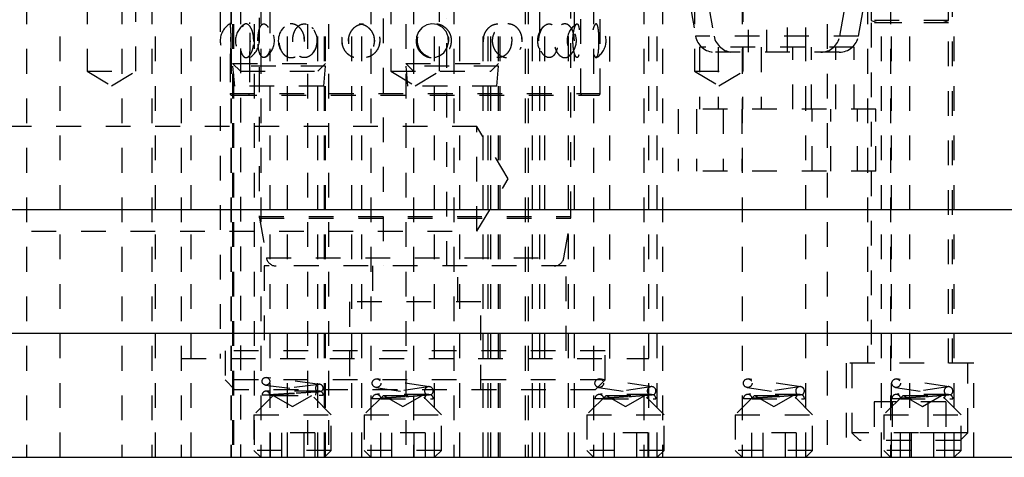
# Model space of a CAD drawing. Header units: inches. Extents: x 1880 to 2363, y -453 to -54.
# Tile 412 of 656: x 1897.83 to 1901.81, y -153.23 to -151.46. Entities that reach past the tile are written whole.
import ezdxf

# ---------------------------------------------------------------- set-up
doc = ezdxf.new("R2010")
doc.units = ezdxf.units.IN
doc.header["$LTSCALE"] = 0.5
doc.header["$MEASUREMENT"] = 0
doc.linetypes.add('HIDDEN', pattern=[0.225, 0.15, -0.075])
doc.layers.add('SID-M-H', color=4, linetype='HIDDEN')
doc.layers.add('SID-M-S', color=105, linetype='Continuous')

msp = doc.modelspace()

# ---------------------------------------------------------------- linework, layer by layer
at = {"layer": 'SID-M-H'}
for p, q in [((1899.70317, -153.2282), (1899.70317, -147.4432)), ((1899.72317, -153.2282), (1899.72317, -147.4432)), ((1899.95217, -153.2282), (1899.95217, -147.4432)), ((1898.79774, -148.85222), (1898.79774, -152.25472)), ((1900.05759, -152.25472), (1900.05759, -148.85222)), ((1900.09696, -151.75773), (1900.09696, -148.86009)), ((1898.64026, -149.0097), (1898.64026, -152.8286)), ((1900.1757, -151.75773), (1900.1757, -149.0097)), ((1900.21507, -152.8286), (1900.21507, -149.0097)), ((1899.93217, -151.51704), (1899.93217, -149.23496)), ((1898.67963, -149.27213), (1898.67963, -151.47713)), ((1898.75837, -149.27202), (1898.75837, -151.47723)), ((1898.69017, -149.4782), (1898.69017, -153.2282)), ((1899.06517, -153.2282), (1899.06517, -149.4782)), ((1899.39017, -149.4782), (1899.39017, -153.2282)), ((1899.76517, -153.2282), (1899.76517, -149.4782)), ((1901.27142, -150.37595), (1901.27142, -151.46271)), ((1901.58392, -151.46271), (1901.58392, -150.37595)), ((1898.69329, -150.4782), (1898.69329, -153.2282)), ((1898.77767, -150.4782), (1898.77767, -153.2282)), ((1898.91204, -153.2282), (1898.91204, -150.4782)), ((1898.99329, -150.4782), (1898.99329, -153.2282)), ((1899.07767, -150.4782), (1899.07767, -153.2282)), ((1899.21204, -153.2282), (1899.21204, -150.4782)), ((1901.09329, -150.4782), (1901.09329, -153.2282)), ((1901.31204, -153.2282), (1901.31204, -150.4782)), ((1901.35267, -153.2282), (1901.35267, -150.4782)), ((1900.77317, -150.90139), (1900.77317, -151.59139)), ((1900.84817, -150.90139), (1900.84817, -151.59139)), ((1900.93217, -151.59139), (1900.93217, -150.90139)), ((1901.00717, -151.59139), (1901.00717, -150.90139)), ((1897.85767, -150.9782), (1897.85767, -153.2282)), ((1897.99367, -153.2282), (1897.99367, -150.9782)), ((1898.1018, -150.9782), (1898.1018, -151.6682)), ((1898.24267, -150.9782), (1898.24267, -153.2282)), ((1898.29865, -151.6682), (1898.29865, -150.9782)), ((1898.36317, -150.9782), (1898.36317, -153.2282)), ((1898.37867, -153.2282), (1898.37867, -150.9782)), ((1898.48278, -150.9782), (1898.48278, -153.2282)), ((1898.52217, -153.2282), (1898.52217, -150.9782)), ((1898.68317, -150.9782), (1898.68317, -153.2282)), ((1898.68392, -150.9782), (1898.68392, -153.2282)), ((1898.72142, -150.9782), (1898.72142, -151.51533)), ((1898.80417, -150.9782), (1898.80417, -153.2282)), ((1898.84217, -151.51412), (1898.84217, -150.9782)), ((1899.03392, -153.2282), (1899.03392, -150.9782)), ((1899.06117, -153.2282), (1899.06117, -150.9782)), ((1899.17142, -153.2282), (1899.17142, -150.9782)), ((1899.24917, -150.9782), (1899.24917, -153.2282)), ((1899.32924, -150.9782), (1899.32924, -151.6682)), ((1899.42142, -150.9782), (1899.42142, -153.2282)), ((1899.50617, -153.2282), (1899.50617, -150.9782)), ((1899.52609, -151.6682), (1899.52609, -150.9782)), ((1899.58392, -150.9782), (1899.58392, -153.2282)), ((1899.60817, -153.2282), (1899.60817, -150.9782)), ((1899.73392, -153.2282), (1899.73392, -150.9782)), ((1899.77142, -153.2282), (1899.77142, -150.9782)), ((1899.87208, -150.9782), (1899.87208, -153.2282)), ((1899.88392, -150.9782), (1899.88392, -153.2282)), ((1899.90217, -153.2282), (1899.90217, -150.9782)), ((1900.04717, -153.2282), (1900.04717, -150.9782)), ((1900.07142, -151.49649), (1900.07142, -150.9782)), ((1900.14917, -150.9782), (1900.14917, -153.2282)), ((1900.35267, -150.9782), (1900.35267, -153.2282)), ((1900.37255, -153.2282), (1900.37255, -150.9782)), ((1900.40617, -153.2282), (1900.40617, -150.9782)), ((1900.42767, -150.9782), (1900.42767, -153.2282)), ((1900.55668, -150.9782), (1900.55668, -151.6682)), ((1900.74917, -150.9782), (1900.74917, -153.2282)), ((1900.75353, -151.6682), (1900.75353, -150.9782)), ((1901.00617, -153.2282), (1901.00617, -150.9782)), ((1901.25567, -150.9782), (1901.25567, -152.8482)), ((1901.34917, -150.9782), (1901.34917, -153.2282)), ((1901.42767, -153.2282), (1901.42767, -150.9782)), ((1901.59967, -152.8482), (1901.59967, -150.9782)), ((1901.60617, -153.2282), (1901.60617, -150.9782)), ((1900.53771, -151.39454), (1900.56094, -151.52632)), ((1900.61271, -151.39454), (1900.63594, -151.52632)), ((1901.14439, -151.52632), (1901.16763, -151.39454)), ((1901.21939, -151.52632), (1901.24263, -151.39454)), ((1898.73932, -151.47906), (1898.73751, -151.47977)), ((1898.82104, -151.47887), (1898.82367, -151.48011)), ((1898.90032, -151.48825), (1898.89648, -151.49113)), ((1899.29917, -151.45501), (1899.29917, -152.45501)), ((1899.45607, -151.4921), (1899.44167, -151.50878)), ((1899.4747, -151.48119), (1899.45607, -151.4921)), ((1899.49579, -151.47697), (1899.4747, -151.48119)), ((1899.51742, -151.4801), (1899.49579, -151.47697)), ((1899.53722, -151.49072), (1899.51742, -151.4801)), ((1899.55259, -151.50796), (1899.53722, -151.49072)), ((1899.55617, -152.45501), (1899.55617, -151.45501)), ((1900.05378, -151.48826), (1900.04901, -151.4834)), ((1900.1618, -151.47907), (1900.16097, -151.47827)), ((1901.58392, -151.46271), (1901.27142, -151.46271)), ((1901.27142, -151.46271), (1901.29497, -151.47128)), ((1901.58392, -151.47281), (1901.27142, -151.47281)), ((1901.27142, -151.47281), (1901.27142, -152.8482)), ((1901.29497, -151.47128), (1901.55855, -151.47128)), ((1901.56036, -151.47128), (1901.58392, -151.46271)), ((1901.58392, -152.8482), (1901.58392, -151.47281)), ((1898.68286, -151.54869), (1898.68275, -151.53026)), ((1898.77547, -151.54865), (1898.7749, -151.53029)), ((1898.93328, -151.54904), (1898.93399, -151.52974)), ((1898.98086, -151.54864), (1898.97993, -151.53029)), ((1899.43316, -151.5298), (1899.43146, -151.54513)), ((1899.44167, -151.50878), (1899.43316, -151.5298)), ((1899.56142, -151.52968), (1899.55259, -151.50796)), ((1899.56267, -151.55301), (1899.56142, -151.52968)), ((1899.70395, -151.54905), (1899.70492, -151.52974)), ((1899.86016, -151.54863), (1899.85921, -151.5303)), ((1900.06556, -151.54907), (1900.06588, -151.52974)), ((1900.17062, -151.5486), (1900.17049, -151.53032)), ((1901.21939, -151.52632), (1900.56094, -151.52632)), ((1898.76166, -151.54513), (1898.76159, -151.54912)), ((1899.13097, -151.54513), (1899.13322, -151.55943)), ((1899.28481, -151.54513), (1899.28224, -151.56069)), ((1899.55653, -151.57502), (1899.56267, -151.55301)), ((1899.56311, -151.54513), (1899.56054, -151.56067)), ((1899.81799, -151.54513), (1899.81586, -151.56065)), ((1901.20267, -151.57171), (1900.57767, -151.57171)), ((1900.57767, -151.57171), (1900.57767, -151.82171)), ((1900.65267, -151.57171), (1900.65267, -151.82171)), ((1900.75117, -151.57171), (1900.75117, -151.82171)), ((1900.82617, -151.57171), (1900.82617, -151.82171)), ((1900.95417, -151.82171), (1900.95417, -151.57171)), ((1901.02917, -151.82171), (1901.02917, -151.57171)), ((1901.12767, -151.82171), (1901.12767, -151.57171)), ((1901.20267, -151.82171), (1901.20267, -151.57171)), ((1898.72142, -151.5759), (1898.72142, -153.2282)), ((1898.84217, -153.2282), (1898.84217, -151.57712)), ((1899.01455, -151.59363), (1899.00984, -151.59892)), ((1899.5074, -151.61241), (1899.52685, -151.60621)), ((1899.52685, -151.60621), (1899.54408, -151.5933)), ((1899.54408, -151.5933), (1899.55653, -151.57502)), ((1899.93217, -153.2282), (1899.93217, -151.57536)), ((1900.07142, -153.2282), (1900.07142, -151.59453)), ((1900.16104, -151.61252), (1900.16383, -151.60849)), ((1901.14185, -151.59139), (1900.63849, -151.59139)), ((1898.67963, -151.61253), (1898.67963, -151.75773)), ((1898.69017, -151.63695), (1899.06517, -151.63695)), ((1898.69017, -151.63695), (1898.72142, -151.6682)), ((1899.06517, -151.6482), (1898.69017, -151.6482)), ((1898.69017, -151.6482), (1898.69717, -151.7282)), ((1898.75837, -151.61242), (1898.75837, -151.75773)), ((1899.03392, -151.6682), (1899.06517, -151.63695)), ((1899.05817, -151.7282), (1899.06517, -151.6482)), ((1899.39017, -151.63695), (1899.76517, -151.63695)), ((1899.39017, -151.63695), (1899.42142, -151.6682)), ((1899.76517, -151.6482), (1899.39017, -151.6482)), ((1899.39017, -151.6482), (1899.39717, -151.7282)), ((1899.73392, -151.6682), (1899.76517, -151.63695)), ((1899.75817, -151.7282), (1899.76517, -151.6482)), ((1898.1018, -151.6682), (1898.29865, -151.6682)), ((1898.1018, -151.6682), (1898.20023, -151.72734)), ((1898.20023, -151.72734), (1898.29865, -151.6682)), ((1898.72142, -151.6682), (1899.03392, -151.6682)), ((1899.32924, -151.6682), (1899.73392, -151.6682)), ((1899.32924, -151.6682), (1899.42767, -151.72734)), ((1899.42767, -151.72734), (1899.52609, -151.6682)), ((1900.55668, -151.6682), (1900.75353, -151.6682)), ((1900.55668, -151.6682), (1900.6551, -151.72734)), ((1900.6551, -151.72734), (1900.75353, -151.6682)), ((1899.05817, -151.7282), (1898.69717, -151.7282)), ((1899.75817, -151.7282), (1899.39717, -151.7282)), ((1898.67963, -151.75773), (1900.1757, -151.75773)), ((1898.68751, -151.7656), (1900.16782, -151.7656)), ((1901.29017, -151.82171), (1900.49017, -151.82171)), ((1900.49017, -151.82171), (1900.49017, -152.07171)), ((1900.56517, -151.82171), (1900.56517, -152.07171)), ((1900.67317, -151.82171), (1900.67317, -152.07171)), ((1900.74817, -151.82171), (1900.74817, -152.07171)), ((1901.03217, -152.07171), (1901.03217, -151.82171)), ((1901.10717, -152.07171), (1901.10717, -151.82171)), ((1901.21517, -152.07171), (1901.21517, -151.82171)), ((1901.29017, -152.07171), (1901.29017, -151.82171)), ((1899.67767, -151.89225), (1897.67767, -151.89225)), ((1899.67767, -152.31415), (1899.67767, -151.89225)), ((1899.80442, -152.1032), (1899.67767, -151.89225)), ((1901.29017, -152.07171), (1900.49017, -152.07171)), ((1899.67767, -152.31415), (1899.80442, -152.1032)), ((1898.79774, -152.25472), (1900.05759, -152.25472)), ((1898.79834, -152.26155), (1900.05699, -152.26155)), ((1898.79834, -152.26155), (1898.82672, -152.42248)), ((1900.02861, -152.42248), (1900.05699, -152.26155)), ((1897.67767, -152.31415), (1899.67767, -152.31415)), ((1898.82672, -152.42248), (1900.02685, -152.42248)), ((1900.0379, -152.45501), (1898.81743, -152.45501)), ((1898.81743, -152.45501), (1898.81743, -152.79753)), ((1899.25567, -152.45501), (1899.25567, -152.60068)), ((1899.59967, -152.60068), (1899.59967, -152.45501)), ((1900.0379, -152.79753), (1900.0379, -152.45501)), ((1899.69317, -152.60068), (1899.16217, -152.60068)), ((1899.16217, -152.60068), (1899.16217, -152.95501)), ((1899.69317, -152.95501), (1899.69317, -152.60068)), ((1900.19538, -152.79753), (1898.65995, -152.79753)), ((1898.65995, -152.79753), (1898.65995, -152.91564)), ((1900.19538, -152.91564), (1900.19538, -152.79753)), ((1898.48278, -152.8286), (1900.37255, -152.8286)), ((1901.68517, -152.8482), (1901.17017, -152.8482)), ((1901.17017, -152.8482), (1901.17017, -153.2282)), ((1901.19329, -152.8482), (1901.19329, -153.12945)), ((1901.66204, -153.12945), (1901.66204, -152.8482)), ((1901.68517, -153.2282), (1901.68517, -152.8482)), ((1900.19538, -152.91564), (1898.65995, -152.91564)), ((1898.65995, -152.91564), (1898.69932, -152.95501)), ((1899.0426, -152.93343), (1898.8267, -152.90553)), ((1899.48599, -152.9429), (1899.27449, -152.9114)), ((1900.15601, -152.95501), (1900.19538, -152.91564)), ((1900.38599, -152.9429), (1900.17449, -152.9114)), ((1900.98599, -152.9429), (1900.77449, -152.9114)), ((1901.58599, -152.9429), (1901.37449, -152.9114)), ((1900.15601, -152.95501), (1898.69932, -152.95501)), ((1899.03863, -152.93343), (1898.82273, -152.96133)), ((1898.82273, -152.93628), (1899.03863, -152.96418)), ((1899.04062, -152.96121), (1898.82472, -152.96121)), ((1899.48084, -152.9429), (1899.26934, -152.9744)), ((1899.26934, -152.94601), (1899.46419, -152.97504)), ((1900.38084, -152.9429), (1900.16934, -152.9744)), ((1900.16934, -152.94601), (1900.36419, -152.97504)), ((1900.98084, -152.9429), (1900.76934, -152.9744)), ((1900.76934, -152.94601), (1900.96419, -152.97504)), ((1901.58084, -152.9429), (1901.36934, -152.9744)), ((1901.36934, -152.94601), (1901.56419, -152.97504)), ((1898.85467, -152.9782), (1898.77642, -153.05645)), ((1898.84022, -152.97671), (1899.05612, -152.97671)), ((1898.85467, -152.9782), (1899.01067, -152.9782)), ((1898.85467, -152.9782), (1898.93267, -153.02324)), ((1898.93267, -153.02324), (1899.01067, -152.9782)), ((1899.08892, -153.05645), (1899.01067, -152.9782)), ((1899.29967, -152.9782), (1899.22142, -153.05645)), ((1899.48334, -152.97421), (1899.27192, -152.97421)), ((1899.28942, -152.99171), (1899.50092, -152.99171)), ((1899.29967, -152.9782), (1899.45567, -152.9782)), ((1899.29967, -152.9782), (1899.37767, -153.02324)), ((1899.37767, -153.02324), (1899.45567, -152.9782)), ((1899.53392, -153.05645), (1899.45567, -152.9782)), ((1900.19967, -152.9782), (1900.12142, -153.05645)), ((1900.38334, -152.97421), (1900.17192, -152.97421)), ((1900.18942, -152.99171), (1900.40092, -152.99171)), ((1900.19967, -152.9782), (1900.35567, -152.9782)), ((1900.19967, -152.9782), (1900.27767, -153.02324)), ((1900.27767, -153.02324), (1900.35567, -152.9782)), ((1900.43392, -153.05645), (1900.35567, -152.9782)), ((1900.79967, -152.9782), (1900.72142, -153.05645)), ((1900.98334, -152.97421), (1900.77192, -152.97421)), ((1900.78942, -152.99171), (1901.00092, -152.99171)), ((1900.79967, -152.9782), (1900.95567, -152.9782)), ((1900.79967, -152.9782), (1900.87767, -153.02324)), ((1900.87767, -153.02324), (1900.95567, -152.9782)), ((1901.03392, -153.05645), (1900.95567, -152.9782)), ((1901.572, -153.00445), (1901.28333, -153.00445)), ((1901.28333, -153.00445), (1901.28333, -153.1607)), ((1901.39967, -152.9782), (1901.32142, -153.05645)), ((1901.3555, -153.00445), (1901.3555, -153.1607)), ((1901.58334, -152.97421), (1901.37192, -152.97421)), ((1901.38942, -152.99171), (1901.60092, -152.99171)), ((1901.39967, -152.9782), (1901.55567, -152.9782)), ((1901.39967, -152.9782), (1901.47767, -153.02324)), ((1901.47767, -153.02324), (1901.55567, -152.9782)), ((1901.49983, -153.00445), (1901.49983, -153.1607)), ((1901.63392, -153.05645), (1901.55567, -152.9782)), ((1901.572, -153.00445), (1901.572, -153.1607)), ((1898.77642, -153.05645), (1899.08892, -153.05645)), ((1898.77642, -153.05645), (1898.77642, -153.20045)), ((1899.08892, -153.20045), (1899.08892, -153.05645)), ((1899.22142, -153.05645), (1899.53392, -153.05645)), ((1899.22142, -153.05645), (1899.22142, -153.20045)), ((1899.53392, -153.20045), (1899.53392, -153.05645)), ((1900.12142, -153.05645), (1900.43392, -153.05645)), ((1900.12142, -153.05645), (1900.12142, -153.20045)), ((1900.43392, -153.20045), (1900.43392, -153.05645)), ((1900.72142, -153.05645), (1901.03392, -153.05645)), ((1900.72142, -153.05645), (1900.72142, -153.20045)), ((1901.03392, -153.20045), (1901.03392, -153.05645)), ((1901.32142, -153.05645), (1901.63392, -153.05645)), ((1901.32142, -153.05645), (1901.32142, -153.20045)), ((1901.63392, -153.20045), (1901.63392, -153.05645)), ((1899.02285, -153.12978), (1898.84248, -153.12978)), ((1898.84248, -153.12978), (1898.84248, -153.2282)), ((1898.88758, -153.12978), (1898.88758, -153.2282)), ((1898.97776, -153.12978), (1898.97776, -153.2282)), ((1899.02285, -153.12978), (1899.02285, -153.2282)), ((1899.46785, -153.12978), (1899.28748, -153.12978)), ((1899.28748, -153.12978), (1899.28748, -153.2282)), ((1899.33258, -153.12978), (1899.33258, -153.2282)), ((1899.42276, -153.12978), (1899.42276, -153.2282)), ((1899.46785, -153.12978), (1899.46785, -153.2282)), ((1900.36785, -153.12978), (1900.18748, -153.12978)), ((1900.18748, -153.12978), (1900.18748, -153.2282)), ((1900.23258, -153.12978), (1900.23258, -153.2282)), ((1900.32276, -153.12978), (1900.32276, -153.2282)), ((1900.36785, -153.12978), (1900.36785, -153.2282)), ((1900.96785, -153.12978), (1900.78748, -153.12978)), ((1900.78748, -153.12978), (1900.78748, -153.2282)), ((1900.83258, -153.12978), (1900.83258, -153.2282)), ((1900.92276, -153.12978), (1900.92276, -153.2282)), ((1900.96785, -153.12978), (1900.96785, -153.2282)), ((1901.66204, -153.12945), (1901.19329, -153.12945)), ((1901.19329, -153.12945), (1901.22454, -153.1607)), ((1901.63079, -153.1607), (1901.22454, -153.1607)), ((1901.56785, -153.12978), (1901.38748, -153.12978)), ((1901.38748, -153.12978), (1901.38748, -153.2282)), ((1901.43258, -153.12978), (1901.43258, -153.2282)), ((1901.52276, -153.12978), (1901.52276, -153.2282)), ((1901.56785, -153.12978), (1901.56785, -153.2282)), ((1901.63079, -153.1607), (1901.66204, -153.12945)), ((1899.08892, -153.20045), (1898.77642, -153.20045)), ((1898.77642, -153.20045), (1898.80417, -153.2282)), ((1899.06117, -153.2282), (1899.08892, -153.20045)), ((1899.53392, -153.20045), (1899.22142, -153.20045)), ((1899.22142, -153.20045), (1899.24917, -153.2282)), ((1899.50617, -153.2282), (1899.53392, -153.20045)), ((1900.43392, -153.20045), (1900.12142, -153.20045)), ((1900.12142, -153.20045), (1900.14917, -153.2282)), ((1900.40617, -153.2282), (1900.43392, -153.20045)), ((1901.03392, -153.20045), (1900.72142, -153.20045)), ((1900.72142, -153.20045), (1900.74917, -153.2282)), ((1901.00617, -153.2282), (1901.03392, -153.20045)), ((1901.63392, -153.20045), (1901.32142, -153.20045)), ((1901.32142, -153.20045), (1901.34917, -153.2282)), ((1901.60617, -153.2282), (1901.63392, -153.20045))]:
    msp.add_line(p, q, dxfattribs=at)
for centre, radius in [((1898.82472, -152.92091), 0.0155), ((1899.27192, -152.92871), 0.0175), ((1900.17192, -152.92871), 0.0175), ((1900.77192, -152.92871), 0.0175), ((1901.37192, -152.92871), 0.0175)]:
    msp.add_circle(centre, radius, dxfattribs=at)
for centre, radius, start, end in [((1898.719, -151.54513), 0.07874, 120.05363, 239.76451), ((1898.78027, -151.54513), 0.07874, 123.27705, 236.6944), ((1898.719, -151.54513), 0.07874, 300.39959, 59.86879), ((1898.78027, -151.54513), 0.07874, 303.83944, 56.4578), ((1898.95348, -151.54513), 0.07874, 136.62454, 223.08325), ((1900.00099, -151.54513), 0.07874, 129.42305, 230.57396), ((1900.12084, -151.54513), 0.07874, 121.15614, 238.9555), ((1900.00099, -151.54513), 0.07874, 307.96843, 52.09477), ((1900.12084, -151.54513), 0.07874, 301.00349, 58.98802), ((1901.2947, -151.47202), 0.000787, 270, 70), ((1901.56063, -151.47202), 0.000787, 110, 270), ((1898.95348, -151.54513), 0.07874, 320.78492, 38.21157), ((1900.63849, -151.51265), 0.07874, 190, 270), ((1900.71349, -151.51265), 0.07874, 190, 270), ((1901.06685, -151.51265), 0.07874, 270, 350), ((1901.14185, -151.51265), 0.07874, 270, 350), ((1898.68751, -151.75773), 0.00787, 180, 270), ((1898.7505, -151.75773), 0.00787, 270, 0), ((1900.10483, -151.75773), 0.00787, 180, 270), ((1900.16782, -151.75773), 0.00787, 270, 0), ((1898.83711, -152.25472), 0.03937, 180, 190), ((1900.01822, -152.25472), 0.03937, 350, 0), ((1898.86549, -152.41564), 0.03937, 190, 270), ((1899.98984, -152.41564), 0.03937, 270, 350), ((1898.82472, -152.97671), 0.0155, 7.36333, 180), ((1899.04062, -152.94881), 0.0155, 295.84193, 244.15807), ((1899.04062, -152.97671), 0.0155, 112.88218, 180), ((1899.04062, -152.97671), 0.0155, 0, 90), ((1899.48342, -152.96021), 0.0175, 295.84193, 244.15807), ((1900.38342, -152.96021), 0.0175, 295.84193, 244.15807), ((1900.98342, -152.96021), 0.0175, 295.84193, 244.15807), ((1901.58342, -152.96021), 0.0175, 295.84193, 244.15807), ((1899.27192, -152.99171), 0.0175, 8.47114, 180), ((1899.48342, -152.99171), 0.0175, 114.56027, 180), ((1899.48342, -152.99171), 0.0175, 0, 64.19631), ((1900.17192, -152.99171), 0.0175, 8.47114, 180), ((1900.38342, -152.99171), 0.0175, 114.56027, 180), ((1900.38342, -152.99171), 0.0175, 0, 64.19631), ((1900.77192, -152.99171), 0.0175, 8.47114, 180), ((1900.98342, -152.99171), 0.0175, 114.56027, 180), ((1900.98342, -152.99171), 0.0175, 0, 64.19631), ((1901.37192, -152.99171), 0.0175, 8.47114, 180), ((1901.58342, -152.99171), 0.0175, 114.56027, 180), ((1901.58342, -152.99171), 0.0175, 0, 64.19631)]:
    msp.add_arc(centre, radius, start, end, dxfattribs=at)
for points, knots in [([(1898.67965, -151.47713), (1898.67972, -151.47776), (1898.67984, -151.47905), (1898.68089, -151.49079), (1898.68205, -151.50843), (1898.68281, -151.52774), (1898.68289, -151.5403), (1898.68292, -151.54513)], [0, 0, 0, 0, 0.2107489, 0.4329033, 0.6520691, 0.8659855, 1, 1, 1, 1]), ([(1898.77577, -151.54513), (1898.7754, -151.55266), (1898.77466, -151.56772), (1898.76903, -151.58779), (1898.76103, -151.60329), (1898.75138, -151.61257), (1898.74143, -151.61435), (1898.73241, -151.60809), (1898.72529, -151.59439), (1898.72062, -151.57501), (1898.71855, -151.5525), (1898.71901, -151.52956), (1898.72189, -151.50854), (1898.72711, -151.49141), (1898.73453, -151.47994), (1898.74374, -151.47561), (1898.75385, -151.47926), (1898.76353, -151.49068), (1898.77116, -151.50846), (1898.77521, -151.52774), (1898.77561, -151.5403), (1898.77577, -151.54513)], [0, 0, 0, 0, 0.0520028, 0.1039827, 0.1564753, 0.2102848, 0.2652762, 0.3208623, 0.3762398, 0.4306423, 0.4836601, 0.5355284, 0.5870576, 0.6391963, 0.6925647, 0.7472181, 0.8026932, 0.8582301, 0.9130199, 0.9664974, 1, 1, 1, 1]), ([(1898.75846, -151.61242), (1898.75844, -151.61264), (1898.75837, -151.6134), (1898.75898, -151.60698), (1898.76002, -151.59409), (1898.76111, -151.57534), (1898.76174, -151.553), (1898.76161, -151.52935), (1898.76074, -151.50727), (1898.75955, -151.4899), (1898.75856, -151.47881), (1898.75845, -151.47774), (1898.7584, -151.47723)], [0, 0, 0, 0, 0.0424407, 0.14491193, 0.24819306, 0.35397526, 0.46280212, 0.5739493, 0.68579464, 0.79640186, 0.9042179, 1, 1, 1, 1]), ([(1898.79231, -151.54513), (1898.79255, -151.55294), (1898.79302, -151.56857), (1898.79686, -151.58932), (1898.80286, -151.60483), (1898.81081, -151.61324), (1898.81984, -151.61394), (1898.82899, -151.60727), (1898.83722, -151.59402), (1898.84344, -151.57536), (1898.84658, -151.553), (1898.84594, -151.52934), (1898.84146, -151.50731), (1898.83395, -151.48978), (1898.82478, -151.47892), (1898.81542, -151.47571), (1898.80698, -151.48005), (1898.8001, -151.49127), (1898.79521, -151.50831), (1898.79268, -151.52726), (1898.79242, -151.53998), (1898.79231, -151.54513)], [0, 0, 0, 0, 0.0554579, 0.1109395, 0.1658403, 0.2192081, 0.2711117, 0.3223399, 0.3739729, 0.4268563, 0.4812619, 0.5368274, 0.5927419, 0.6480375, 0.7019377, 0.7542614, 0.8055938, 0.8569812, 0.9093952, 0.9633154, 1, 1, 1, 1]), ([(1898.98134, -151.54513), (1898.98074, -151.55266), (1898.97953, -151.56772), (1898.97025, -151.58779), (1898.95676, -151.60329), (1898.93999, -151.61257), (1898.92199, -151.61435), (1898.90489, -151.60809), (1898.89075, -151.59439), (1898.88109, -151.57501), (1898.8767, -151.5525), (1898.87769, -151.52956), (1898.88375, -151.50854), (1898.89442, -151.49141), (1898.90898, -151.47994), (1898.92623, -151.47561), (1898.94435, -151.47926), (1898.96102, -151.49068), (1898.97378, -151.50846), (1898.98043, -151.52774), (1898.98108, -151.5403), (1898.98134, -151.54513)], [0, 0, 0, 0, 0.0520028, 0.1039827, 0.1564753, 0.2102848, 0.2652762, 0.3208623, 0.3762398, 0.4306423, 0.4836601, 0.5355284, 0.5870576, 0.6391963, 0.6925647, 0.7472181, 0.8026932, 0.8582301, 0.9130199, 0.9664974, 1, 1, 1, 1]), ([(1898.93283, -151.54513), (1898.93334, -151.55294), (1898.93436, -151.56857), (1898.94244, -151.58932), (1898.95459, -151.60483), (1898.9699, -151.61324), (1898.98647, -151.61394), (1899.00255, -151.60727), (1899.01651, -151.59402), (1899.02678, -151.57536), (1899.0319, -151.553), (1899.03085, -151.52934), (1899.02354, -151.50731), (1899.01101, -151.48978), (1898.99523, -151.47892), (1898.97844, -151.47571), (1898.96259, -151.48005), (1898.94906, -151.49127), (1898.93899, -151.50831), (1898.93362, -151.52726), (1898.93306, -151.53998), (1898.93283, -151.54513)], [0, 0, 0, 0, 0.0554579, 0.1109395, 0.1658403, 0.2192081, 0.2711117, 0.3223399, 0.3739729, 0.4268563, 0.4812619, 0.5368274, 0.5927419, 0.6480375, 0.7019377, 0.7542614, 0.8055938, 0.8569812, 0.9093952, 0.9633154, 1, 1, 1, 1]), ([(1899.01086, -151.49152), (1899.01113, -151.4917), (1899.01276, -151.49287), (1899.01385, -151.49494), (1899.01476, -151.49668)], [0, 0, 0, 0, 0.1607856, 1, 1, 1, 1]), ([(1899.26408, -151.54513), (1899.26335, -151.55266), (1899.26189, -151.56772), (1899.25056, -151.58779), (1899.23391, -151.60329), (1899.21292, -151.61257), (1899.18998, -151.61435), (1899.16777, -151.60809), (1899.14905, -151.59439), (1899.13608, -151.57501), (1899.13013, -151.5525), (1899.13146, -151.52956), (1899.13966, -151.50854), (1899.15393, -151.49141), (1899.17311, -151.47994), (1899.19543, -151.47561), (1899.21841, -151.47926), (1899.2392, -151.49068), (1899.25487, -151.50846), (1899.26298, -151.52774), (1899.26377, -151.5403), (1899.26408, -151.54513)], [0, 0, 0, 0, 0.0520028, 0.1039827, 0.1564753, 0.2102848, 0.2652762, 0.3208623, 0.3762398, 0.4306423, 0.4836601, 0.5355284, 0.5870576, 0.6391963, 0.6925647, 0.7472181, 0.8026932, 0.8582301, 0.9130199, 0.9664974, 1, 1, 1, 1]), ([(1899.15891, -151.54513), (1899.1596, -151.55294), (1899.16099, -151.56857), (1899.17192, -151.58932), (1899.18811, -151.60483), (1899.20814, -151.61324), (1899.22938, -151.61394), (1899.24961, -151.60727), (1899.26689, -151.59402), (1899.27944, -151.57536), (1899.28565, -151.553), (1899.28438, -151.52934), (1899.2755, -151.50731), (1899.26012, -151.48978), (1899.24045, -151.47892), (1899.21914, -151.47571), (1899.19863, -151.48005), (1899.18077, -151.49127), (1899.16727, -151.50831), (1899.15998, -151.52726), (1899.15922, -151.53998), (1899.15891, -151.54513)], [0, 0, 0, 0, 0.05545789, 0.11093953, 0.16584033, 0.21920813, 0.27111168, 0.32233985, 0.37397292, 0.42685633, 0.48126186, 0.53682738, 0.59274193, 0.64803751, 0.7019377, 0.75426138, 0.80559376, 0.8569812, 0.90939522, 0.96331536, 1, 1, 1, 1]), ([(1899.57511, -151.54513), (1899.57438, -151.55266), (1899.57291, -151.56772), (1899.56149, -151.58779), (1899.54457, -151.60329), (1899.52298, -151.61257), (1899.49907, -151.61435), (1899.47558, -151.60809), (1899.45553, -151.59439), (1899.44148, -151.57501), (1899.435, -151.5525), (1899.43645, -151.52956), (1899.44537, -151.50854), (1899.46078, -151.49141), (1899.48126, -151.47994), (1899.50478, -151.47561), (1899.52866, -151.47926), (1899.54996, -151.49068), (1899.56585, -151.50846), (1899.574, -151.52774), (1899.5748, -151.5403), (1899.57511, -151.54513)], [0, 0, 0, 0, 0.0520028, 0.1039827, 0.1564753, 0.2102848, 0.2652762, 0.3208623, 0.3762398, 0.4306423, 0.4836601, 0.5355284, 0.5870576, 0.6391963, 0.6925647, 0.7472181, 0.8026932, 0.8582301, 0.9130199, 0.9664974, 1, 1, 1, 1]), ([(1899.70335, -151.54513), (1899.70404, -151.55294), (1899.70543, -151.56857), (1899.71622, -151.58932), (1899.73188, -151.60483), (1899.75074, -151.61324), (1899.77013, -151.61394), (1899.78806, -151.60727), (1899.80295, -151.59402), (1899.81353, -151.57536), (1899.81869, -151.553), (1899.81764, -151.52934), (1899.81023, -151.50731), (1899.79717, -151.48978), (1899.78001, -151.47892), (1899.76086, -151.47571), (1899.74184, -151.48005), (1899.72482, -151.49127), (1899.71165, -151.50831), (1899.70442, -151.52726), (1899.70366, -151.53998), (1899.70335, -151.54513)], [0, 0, 0, 0, 0.0554579, 0.1109395, 0.1658403, 0.2192081, 0.2711117, 0.3223399, 0.3739729, 0.4268563, 0.4812619, 0.5368274, 0.5927419, 0.6480375, 0.7019377, 0.7542614, 0.8055938, 0.8569812, 0.9093952, 0.9633154, 1, 1, 1, 1]), ([(1899.86065, -151.54513), (1899.86004, -151.55266), (1899.85882, -151.56772), (1899.84928, -151.58779), (1899.83501, -151.60329), (1899.81656, -151.61257), (1899.79582, -151.61435), (1899.77511, -151.60809), (1899.75719, -151.59439), (1899.7445, -151.57501), (1899.7386, -151.5525), (1899.73993, -151.52956), (1899.74802, -151.50854), (1899.7619, -151.49141), (1899.78014, -151.47994), (1899.8008, -151.47561), (1899.82144, -151.47926), (1899.83958, -151.49068), (1899.85294, -151.50846), (1899.85972, -151.52774), (1899.86039, -151.5403), (1899.86065, -151.54513)], [0, 0, 0, 0, 0.0520028, 0.1039827, 0.1564753, 0.2102848, 0.2652762, 0.3208623, 0.3762398, 0.4306423, 0.4836601, 0.5355284, 0.5870576, 0.6391963, 0.6925647, 0.7472181, 0.8026932, 0.8582301, 0.9130199, 0.9664974, 1, 1, 1, 1]), ([(1899.92758, -151.54513), (1899.92808, -151.55294), (1899.9291, -151.56857), (1899.93693, -151.58932), (1899.9481, -151.60483), (1899.96128, -151.61324), (1899.97447, -151.61394), (1899.98634, -151.60727), (1899.99594, -151.59402), (1900.00261, -151.57536), (1900.00582, -151.553), (1900.00517, -151.52934), (1900.00055, -151.50731), (1899.99224, -151.48978), (1899.98105, -151.47892), (1899.96821, -151.47571), (1899.9551, -151.48005), (1899.94308, -151.49127), (1899.93362, -151.50831), (1899.92835, -151.52726), (1899.9278, -151.53998), (1899.92758, -151.54513)], [0, 0, 0, 0, 0.0554579, 0.1109395, 0.1658403, 0.2192081, 0.2711117, 0.3223399, 0.3739729, 0.4268563, 0.4812619, 0.5368274, 0.5927419, 0.6480375, 0.7019377, 0.7542614, 0.8055938, 0.8569812, 0.9093952, 0.9633154, 1, 1, 1, 1]), ([(1900.07132, -151.54513), (1900.07094, -151.55266), (1900.07018, -151.56772), (1900.06418, -151.58779), (1900.05502, -151.60329), (1900.0429, -151.61257), (1900.0289, -151.61435), (1900.01457, -151.60809), (1900.00187, -151.59439), (1899.99273, -151.57501), (1899.98844, -151.5525), (1899.98941, -151.52956), (1899.99528, -151.50854), (1900.00523, -151.49141), (1900.01808, -151.47994), (1900.0323, -151.47561), (1900.04614, -151.47926), (1900.05798, -151.49068), (1900.06649, -151.50846), (1900.07074, -151.52774), (1900.07116, -151.5403), (1900.07132, -151.54513)], [0, 0, 0, 0, 0.0520028, 0.1039827, 0.1564753, 0.2102848, 0.2652762, 0.3208623, 0.3762398, 0.4306423, 0.4836601, 0.5355284, 0.5870576, 0.6391963, 0.6925647, 0.7472181, 0.8026932, 0.8582301, 0.9130199, 0.9664974, 1, 1, 1, 1]), ([(1900.06536, -151.54513), (1900.06559, -151.55294), (1900.06606, -151.56857), (1900.06957, -151.58932), (1900.07434, -151.60483), (1900.07955, -151.61324), (1900.08426, -151.61394), (1900.08802, -151.60727), (1900.09067, -151.59402), (1900.09228, -151.57536), (1900.09298, -151.553), (1900.09284, -151.52934), (1900.09181, -151.50731), (1900.0897, -151.48978), (1900.08641, -151.47892), (1900.08209, -151.47571), (1900.07716, -151.48005), (1900.07223, -151.49127), (1900.0681, -151.50831), (1900.06572, -151.52726), (1900.06546, -151.53998), (1900.06536, -151.54513)], [0, 0, 0, 0, 0.0554579, 0.1109395, 0.1658403, 0.2192081, 0.2711117, 0.3223399, 0.3739729, 0.4268563, 0.4812619, 0.5368274, 0.5927419, 0.6480375, 0.7019377, 0.7542614, 0.8055938, 0.8569812, 0.9093952, 0.9633154, 1, 1, 1, 1]), ([(1900.17069, -151.54513), (1900.17061, -151.55266), (1900.17044, -151.56772), (1900.16901, -151.58779), (1900.16655, -151.60329), (1900.16286, -151.61257), (1900.15803, -151.61435), (1900.15254, -151.60809), (1900.14727, -151.59439), (1900.14326, -151.57501), (1900.14132, -151.5525), (1900.14176, -151.52956), (1900.14439, -151.50854), (1900.14869, -151.49141), (1900.15393, -151.47994), (1900.15925, -151.47561), (1900.1639, -151.47926), (1900.16738, -151.49068), (1900.16958, -151.50846), (1900.17056, -151.52774), (1900.17066, -151.5403), (1900.17069, -151.54513)], [0, 0, 0, 0, 0.0520028, 0.1039827, 0.1564753, 0.2102848, 0.2652762, 0.3208623, 0.3762398, 0.4306423, 0.4836601, 0.5355284, 0.5870576, 0.6391963, 0.6925647, 0.7472181, 0.8026932, 0.8582301, 0.9130199, 0.9664974, 1, 1, 1, 1]), ([(1899.13259, -151.5303), (1899.13253, -151.53044), (1899.13076, -151.53504), (1899.13086, -151.54017), (1899.13097, -151.54513)], [0, 0, 0, 0, 0.0314944, 1, 1, 1, 1]), ([(1899.15952, -151.54905), (1899.15897, -151.54238), (1899.15837, -151.53486), (1899.16105, -151.52816), (1899.16136, -151.5274)], [0, 0, 0, 0, 0.8873142, 1, 1, 1, 1]), ([(1899.26168, -151.55945), (1899.26247, -151.55704), (1899.26553, -151.54764), (1899.26371, -151.53769), (1899.26236, -151.53029)], [0, 0, 0, 0, 0.2558673, 1, 1, 1, 1]), ([(1899.28312, -151.52974), (1899.28313, -151.52976), (1899.28502, -151.53454), (1899.28492, -151.53985), (1899.28481, -151.54513)], [0, 0, 0, 0, 0.0039911, 1, 1, 1, 1]), ([(1899.56142, -151.52974), (1899.56143, -151.52976), (1899.56333, -151.53454), (1899.56322, -151.53985), (1899.56311, -151.54513)], [0, 0, 0, 0, 0.003979, 1, 1, 1, 1]), ([(1899.74822, -151.5111), (1899.74525, -151.5175), (1899.74026, -151.52826), (1899.73967, -151.54026), (1899.73943, -151.54513)], [0, 0, 0, 0, 0.5945328, 1, 1, 1, 1]), ([(1899.81659, -151.52974), (1899.8166, -151.52976), (1899.81818, -151.53454), (1899.81809, -151.53985), (1899.81799, -151.54513)], [0, 0, 0, 0, 0.0039645, 1, 1, 1, 1]), ([(1898.68292, -151.54513), (1898.68284, -151.55266), (1898.6827, -151.56771), (1898.68169, -151.58783), (1898.68058, -151.60313), (1898.67974, -151.61225), (1898.67972, -151.61244), (1898.67971, -151.61253)], [0, 0, 0, 0, 0.2080795, 0.4160676, 0.6261069, 0.8414156, 1, 1, 1, 1]), ([(1899.43146, -151.54513), (1899.43222, -151.55294), (1899.43374, -151.56855), (1899.44562, -151.58939), (1899.46305, -151.60459), (1899.48131, -151.61273), (1899.49288, -151.61249), (1899.49697, -151.6124)], [0, 0, 0, 0, 0.2233138, 0.4467233, 0.6677939, 0.8826915, 1, 1, 1, 1]), ([(1899.85176, -151.57993), (1899.85309, -151.57814), (1899.85513, -151.57541), (1899.85578, -151.57187), (1899.856, -151.57065)], [0, 0, 0, 0, 0.6536457, 1, 1, 1, 1]), ([(1898.73513, -151.6085), (1898.73589, -151.60963), (1898.73724, -151.61163), (1898.73894, -151.61165), (1898.73968, -151.61166)], [0, 0, 0, 0, 0.5664049, 1, 1, 1, 1]), ([(1898.82373, -151.61011), (1898.82302, -151.61095), (1898.82203, -151.61213), (1898.82105, -151.61209), (1898.82077, -151.61208)], [0, 0, 0, 0, 0.7207188, 1, 1, 1, 1]), ([(1898.89644, -151.59855), (1898.89733, -151.5998), (1898.90095, -151.60486), (1898.90608, -151.60694), (1898.90994, -151.60851)], [0, 0, 0, 0, 0.2469247, 1, 1, 1, 1]), ([(1900.04886, -151.60731), (1900.04921, -151.60716), (1900.05276, -151.6056), (1900.05535, -151.60109), (1900.05768, -151.59702)], [0, 0, 0, 0, 0.0978025, 1, 1, 1, 1]), ([(1898.84009, -152.97472), (1898.8401, -152.97472), (1898.84011, -152.97472), (1898.84026, -152.97471), (1898.84045, -152.9747), (1898.8408, -152.97467), (1898.84135, -152.97464), (1898.8431, -152.97453), (1898.84841, -152.97419), (1898.86295, -152.97326), (1898.88829, -152.97165), (1898.91915, -152.96971), (1898.95235, -152.96764), (1898.98419, -152.96569), (1899.01082, -152.96409), (1899.02875, -152.96305), (1899.03373, -152.96276), (1899.03385, -152.96276), (1899.03386, -152.96276)], [0, 0, 0, 0, 0.0097293, 0.0194358, 0.0292196, 0.0342531, 0.0543969, 0.0682125, 0.1236808, 0.2290613, 0.3347448, 0.4420703, 0.5511578, 0.6617156, 0.7729991, 0.8835212, 0.9905874, 1, 1, 1, 1]), ([(1899.04737, -152.96276), (1899.04637, -152.96283), (1899.04429, -152.96299), (1899.02682, -152.96425), (1898.99892, -152.96619), (1898.96283, -152.96864), (1898.92253, -152.97133), (1898.88256, -152.97396), (1898.85542, -152.97572), (1898.84313, -152.97652), (1898.84022, -152.97671)], [0, 0, 0, 0, 0.1281501, 0.2648124, 0.40041, 0.5366434, 0.6743816, 0.8141196, 0.9559649, 1, 1, 1, 1]), ([(1899.04737, -152.96276), (1899.04645, -152.96271), (1899.0446, -152.96262), (1899.03335, -152.96205), (1899.02389, -152.96156), (1899.0206, -152.9614), (1899.01883, -152.96131), (1899.0178, -152.96127), (1899.01701, -152.96123), (1899.01646, -152.96121), (1899.01617, -152.96121), (1899.01599, -152.96121), (1899.01585, -152.96121), (1899.01576, -152.96122), (1899.01629, -152.9613), (1899.02063, -152.96168), (1899.03048, -152.96247), (1899.03255, -152.96265), (1899.03386, -152.96276)], [0, 0, 0, 0, 0.2084518, 0.4174801, 0.4693944, 0.4953395, 0.5050157, 0.5125382, 0.5186403, 0.5217116, 0.5232197, 0.5247359, 0.5264592, 0.5292932, 0.5378926, 0.5771165, 0.7328091, 1, 1, 1, 1]), ([(1898.84022, -152.97671), (1898.83332, -152.97671), (1898.8184, -152.97671), (1898.81013, -152.97671), (1898.80941, -152.97671), (1898.80922, -152.97671)], [0, 0, 0, 0, 0.3830485, 0.8285803, 1, 1, 1, 1]), ([(1899.28942, -152.99171), (1899.28323, -152.99171), (1899.26859, -152.99171), (1899.25654, -152.99171), (1899.25504, -152.99171), (1899.25442, -152.99171)], [0, 0, 0, 0, 0.2983871, 0.7068158, 1, 1, 1, 1]), ([(1899.28923, -152.98913), (1899.28923, -152.98913), (1899.28925, -152.98913), (1899.28939, -152.98912), (1899.28956, -152.9891), (1899.28986, -152.98908), (1899.29028, -152.98905), (1899.29144, -152.98896), (1899.29529, -152.98868), (1899.30692, -152.98783), (1899.32974, -152.98616), (1899.35846, -152.98408), (1899.39023, -152.98181), (1899.42155, -152.97961), (1899.4487, -152.97775), (1899.46802, -152.97646), (1899.47526, -152.97599), (1899.47569, -152.97596), (1899.47579, -152.97596)], [0, 0, 0, 0, 0.01001529, 0.01955907, 0.02895112, 0.03332405, 0.05082233, 0.0608539, 0.10105937, 0.20601291, 0.31109969, 0.4179845, 0.52692164, 0.63767907, 0.7495124, 0.86090384, 0.96901789, 1, 1, 1, 1]), ([(1899.49104, -152.97596), (1899.48996, -152.97605), (1899.48778, -152.97625), (1899.46977, -152.97777), (1899.44183, -152.98003), (1899.40584, -152.98287), (1899.36576, -152.98596), (1899.32606, -152.98897), (1899.30149, -152.99081), (1899.29063, -152.99162), (1899.28942, -152.99171)], [0, 0, 0, 0, 0.1377584, 0.2766942, 0.4145494, 0.5532096, 0.6936504, 0.8364357, 0.9816803, 1, 1, 1, 1]), ([(1899.49104, -152.97596), (1899.48998, -152.9759), (1899.48807, -152.97579), (1899.47615, -152.97512), (1899.46657, -152.97457), (1899.46176, -152.97431), (1899.46035, -152.97425), (1899.45986, -152.97423), (1899.45946, -152.97421), (1899.45919, -152.97421), (1899.45899, -152.97421), (1899.45884, -152.97421), (1899.45888, -152.97426), (1899.4607, -152.97448), (1899.46656, -152.97505), (1899.47401, -152.97578), (1899.47519, -152.9759), (1899.47579, -152.97596)], [0, 0, 0, 0, 0.2257023, 0.4042496, 0.4931466, 0.5153527, 0.5191338, 0.5229358, 0.5250771, 0.5272378, 0.5291333, 0.5319246, 0.5373757, 0.5588102, 0.6434775, 0.8183439, 1, 1, 1, 1]), ([(1900.18942, -152.99171), (1900.18323, -152.99171), (1900.16859, -152.99171), (1900.15654, -152.99171), (1900.15504, -152.99171), (1900.15442, -152.99171)], [0, 0, 0, 0, 0.2983871, 0.7068158, 1, 1, 1, 1]), ([(1900.18923, -152.98913), (1900.18923, -152.98913), (1900.18925, -152.98913), (1900.18939, -152.98912), (1900.18956, -152.9891), (1900.18986, -152.98908), (1900.19028, -152.98905), (1900.19144, -152.98896), (1900.19529, -152.98868), (1900.20692, -152.98783), (1900.22974, -152.98616), (1900.25846, -152.98408), (1900.29023, -152.98181), (1900.32155, -152.97961), (1900.3487, -152.97775), (1900.36802, -152.97646), (1900.37526, -152.97599), (1900.37569, -152.97596), (1900.37579, -152.97596)], [0, 0, 0, 0, 0.01001529, 0.01955907, 0.02895112, 0.03332405, 0.05082233, 0.0608539, 0.10105937, 0.20601291, 0.31109969, 0.4179845, 0.52692164, 0.63767907, 0.7495124, 0.86090384, 0.96901789, 1, 1, 1, 1]), ([(1900.39104, -152.97596), (1900.38996, -152.97605), (1900.38778, -152.97625), (1900.36977, -152.97777), (1900.34183, -152.98003), (1900.30584, -152.98287), (1900.26576, -152.98596), (1900.22606, -152.98897), (1900.20149, -152.99081), (1900.19063, -152.99162), (1900.18942, -152.99171)], [0, 0, 0, 0, 0.1377584, 0.2766942, 0.4145494, 0.5532096, 0.6936504, 0.8364357, 0.9816803, 1, 1, 1, 1]), ([(1900.39104, -152.97596), (1900.38998, -152.9759), (1900.38807, -152.97579), (1900.37615, -152.97512), (1900.36657, -152.97457), (1900.36176, -152.97431), (1900.36035, -152.97425), (1900.35986, -152.97423), (1900.35946, -152.97421), (1900.35919, -152.97421), (1900.35899, -152.97421), (1900.35884, -152.97421), (1900.35888, -152.97426), (1900.3607, -152.97448), (1900.36656, -152.97505), (1900.37401, -152.97578), (1900.37519, -152.9759), (1900.37579, -152.97596)], [0, 0, 0, 0, 0.2257023, 0.4042496, 0.4931466, 0.5153527, 0.5191338, 0.5229358, 0.5250771, 0.5272378, 0.5291333, 0.5319246, 0.5373757, 0.5588102, 0.6434775, 0.8183439, 1, 1, 1, 1]), ([(1900.78942, -152.99171), (1900.78323, -152.99171), (1900.76859, -152.99171), (1900.75654, -152.99171), (1900.75504, -152.99171), (1900.75442, -152.99171)], [0, 0, 0, 0, 0.2983871, 0.7068158, 1, 1, 1, 1]), ([(1900.78923, -152.98913), (1900.78923, -152.98913), (1900.78925, -152.98913), (1900.78939, -152.98912), (1900.78956, -152.9891), (1900.78986, -152.98908), (1900.79028, -152.98905), (1900.79144, -152.98896), (1900.79529, -152.98868), (1900.80692, -152.98783), (1900.82974, -152.98616), (1900.85846, -152.98408), (1900.89023, -152.98181), (1900.92155, -152.97961), (1900.9487, -152.97775), (1900.96802, -152.97646), (1900.97526, -152.97599), (1900.97569, -152.97596), (1900.97579, -152.97596)], [0, 0, 0, 0, 0.01001529, 0.01955907, 0.02895112, 0.03332405, 0.05082233, 0.0608539, 0.10105937, 0.20601291, 0.31109969, 0.4179845, 0.52692164, 0.63767907, 0.7495124, 0.86090384, 0.96901789, 1, 1, 1, 1]), ([(1900.99104, -152.97596), (1900.98996, -152.97605), (1900.98778, -152.97625), (1900.96977, -152.97777), (1900.94183, -152.98003), (1900.90584, -152.98287), (1900.86576, -152.98596), (1900.82606, -152.98897), (1900.80149, -152.99081), (1900.79063, -152.99162), (1900.78942, -152.99171)], [0, 0, 0, 0, 0.1377584, 0.2766942, 0.4145494, 0.5532096, 0.6936504, 0.8364357, 0.9816803, 1, 1, 1, 1]), ([(1900.99104, -152.97596), (1900.98998, -152.9759), (1900.98807, -152.97579), (1900.97615, -152.97512), (1900.96657, -152.97457), (1900.96176, -152.97431), (1900.96035, -152.97425), (1900.95986, -152.97423), (1900.95946, -152.97421), (1900.95919, -152.97421), (1900.95899, -152.97421), (1900.95884, -152.97421), (1900.95888, -152.97426), (1900.9607, -152.97448), (1900.96656, -152.97505), (1900.97401, -152.97578), (1900.97519, -152.9759), (1900.97579, -152.97596)], [0, 0, 0, 0, 0.2257023, 0.4042496, 0.4931466, 0.5153527, 0.5191338, 0.5229358, 0.5250771, 0.5272378, 0.5291333, 0.5319246, 0.5373757, 0.5588102, 0.6434775, 0.8183439, 1, 1, 1, 1]), ([(1901.38942, -152.99171), (1901.38323, -152.99171), (1901.36859, -152.99171), (1901.35654, -152.99171), (1901.35504, -152.99171), (1901.35442, -152.99171)], [0, 0, 0, 0, 0.2983871, 0.7068158, 1, 1, 1, 1]), ([(1901.38923, -152.98913), (1901.38923, -152.98913), (1901.38925, -152.98913), (1901.38939, -152.98912), (1901.38956, -152.9891), (1901.38986, -152.98908), (1901.39028, -152.98905), (1901.39144, -152.98896), (1901.39529, -152.98868), (1901.40692, -152.98783), (1901.42974, -152.98616), (1901.45846, -152.98408), (1901.49023, -152.98181), (1901.52155, -152.97961), (1901.5487, -152.97775), (1901.56802, -152.97646), (1901.57526, -152.97599), (1901.57569, -152.97596), (1901.57579, -152.97596)], [0, 0, 0, 0, 0.01001529, 0.01955907, 0.02895112, 0.03332405, 0.05082233, 0.0608539, 0.10105937, 0.20601291, 0.31109969, 0.4179845, 0.52692164, 0.63767907, 0.7495124, 0.86090384, 0.96901789, 1, 1, 1, 1]), ([(1901.59104, -152.97596), (1901.58996, -152.97605), (1901.58778, -152.97625), (1901.56977, -152.97777), (1901.54183, -152.98003), (1901.50584, -152.98287), (1901.46576, -152.98596), (1901.42606, -152.98897), (1901.40149, -152.99081), (1901.39063, -152.99162), (1901.38942, -152.99171)], [0, 0, 0, 0, 0.1377584, 0.2766942, 0.4145494, 0.5532096, 0.6936504, 0.8364357, 0.9816803, 1, 1, 1, 1]), ([(1901.59104, -152.97596), (1901.58998, -152.9759), (1901.58807, -152.97579), (1901.57615, -152.97512), (1901.56657, -152.97457), (1901.56176, -152.97431), (1901.56035, -152.97425), (1901.55986, -152.97423), (1901.55946, -152.97421), (1901.55919, -152.97421), (1901.55899, -152.97421), (1901.55884, -152.97421), (1901.55888, -152.97426), (1901.5607, -152.97448), (1901.56656, -152.97505), (1901.57401, -152.97578), (1901.57519, -152.9759), (1901.57579, -152.97596)], [0, 0, 0, 0, 0.2257023, 0.4042496, 0.4931466, 0.5153527, 0.5191338, 0.5229358, 0.5250771, 0.5272378, 0.5291333, 0.5319246, 0.5373757, 0.5588102, 0.6434775, 0.8183439, 1, 1, 1, 1])]:
    msp.add_open_spline(points, degree=3, knots=knots, dxfattribs=at)
at = {"layer": 'SID-M-S'}
for p, q in [((1910.17767, -152.2282), (1897.67767, -152.2282)), ((1910.17767, -152.7282), (1897.67767, -152.7282)), ((1897.67767, -153.2282), (1910.17767, -153.2282))]:
    msp.add_line(p, q, dxfattribs=at)

doc.saveas('drawing.dxf')
